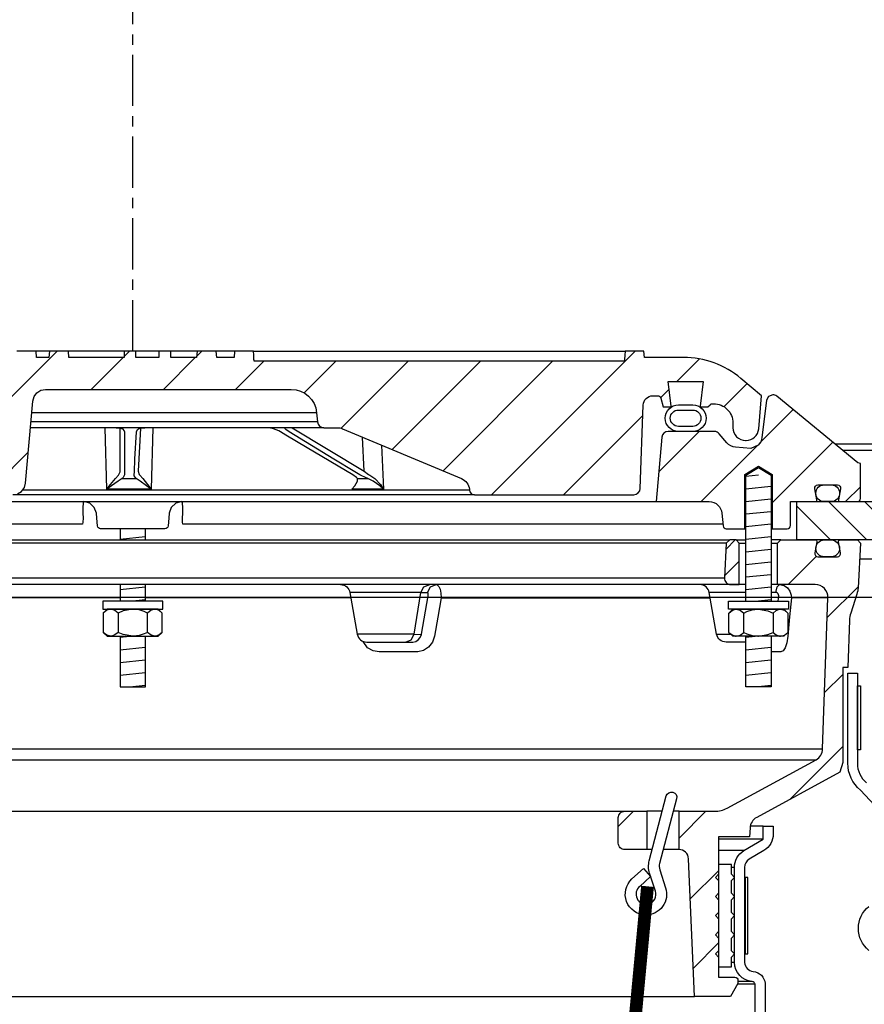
# Model space of a CAD drawing. Extents: x -285 to 5863, y 308 to 3178.
# Tile 529 of 622: x 5052 to 5060, y 980 to 990. Entities that reach past the tile are written whole.
import ezdxf

# ---------------------------------------------------------------- set-up
doc = ezdxf.new("R2010")
doc.units = 0
doc.header["$MEASUREMENT"] = 0
doc.linetypes.add('CENTER1', pattern=[0.6625, 0.5, -0.075, 0.0125, -0.075])
for name, color, linetype in [('CENTERLINE', 3, 'CENTER1'), ('MULTI-PORT-MANHOLE', 2, 'CONTINUOUS'), ('MULTI-PORT-MANHOLE-HATCH', 252, 'CONTINUOUS'), ('MULTI-PORT-SHROUD', 1, 'CONTINUOUS'), ('MULTI-PORT-SPILL-BUCKET', 1, 'CONTINUOUS'), ('MULTI-PORT-SPILL-BUCKET-HATCH', 7, 'CONTINUOUS'), ('MULTI-PORT-SPILL-BUCKET-MANHOLE', 2, 'CONTINUOUS'), ('MULTI-PORT-SPILL-BUCKET-MANHOLE-HATCH', 7, 'CONTINUOUS'), ('MULTI-PORT-SPILL-BUCKET-SHROUD', 1, 'CONTINUOUS')]:
    doc.layers.add(name, color=color, linetype=linetype)
doc.layers.add('FREEZE-LINES', color=8, linetype='CONTINUOUS', plot=False)
pattern_1 = [(45, (-2921.03963, -192.00985), (-0.35355339, 0.35355339), [])]

msp = doc.modelspace()

# ---------------------------------------------------------------- hatches: boundary and pattern name
at = {"layer": 'MULTI-PORT-MANHOLE-HATCH', "linetype": 'Continuous'}
h = msp.add_hatch(dxfattribs=at)
h.set_pattern_fill('LINE', color=256, scale=2, angle=45, style=0)
h.set_pattern_definition([(135, (13026.4902, -192.00985), (0.176776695, 0.176776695), [])])
h.paths.add_polyline_path([(5059.22529, 984.57721), (5059.22529, 984.95221), (5059.97529, 984.95221), (5059.97529, 985.45221), (5062.58467, 985.45221), (5062.58467, 984.95221), (5060.35029, 984.95221), (5060.35029, 984.57721)])
at = {"layer": 'MULTI-PORT-SPILL-BUCKET-HATCH', "linetype": 'Continuous'}
h = msp.add_hatch(dxfattribs=at)
h.set_pattern_fill('LINE', color=256, scale=4, angle=45, style=0)
h.set_pattern_definition([(45, (-2785.2371, -220.5046), (-0.35355339, 0.35355339), [])])
edge = h.paths.add_edge_path(flags=16)
edge.add_line((5058.66279, 984.13971), (5058.66279, 984.54596))
edge.add_line((5058.66279, 984.54596), (5058.63154, 984.57721))
edge.add_line((5058.63154, 984.57721), (5058.56904, 984.57721))
edge.add_line((5058.56904, 984.57721), (5058.53606, 984.54424))
edge.add_line((5058.53606, 984.54424), (5058.51831, 984.20549))
edge.add_arc((5058.58073, 984.20222), 0.0625, 176.99787, 269.997947)
edge.add_line((5058.58072, 984.13971), (5058.66279, 984.13971))
edge = h.paths.add_edge_path()
edge.add_line((5057.54085, 981.92096), (5057.75933, 981.92096))
edge.add_line((5057.75933, 981.92096), (5057.75933, 981.54596))
edge.add_line((5057.75933, 981.54596), (5057.54085, 981.54596))
edge.add_arc((5057.54085, 981.60846), 0.0625, 180, 270, ccw=False)
edge.add_line((5057.47835, 981.60846), (5057.47835, 981.85846))
edge.add_arc((5057.54085, 981.85846), 0.0625, 90, 180, ccw=False)
edge = h.paths.add_edge_path()
edge.add_arc((5059.40593, 984.01471), 0.125, 358, 450)
edge.add_line((5059.40593, 984.13971), (5059.03779, 984.13971))
edge.add_line((5059.03779, 984.13971), (5059.03779, 984.54596))
edge.add_line((5059.03779, 984.54596), (5059.06904, 984.57721))
edge.add_line((5059.06904, 984.57721), (5059.40859, 984.57721))
edge.add_arc((5059.4086, 984.56222), 0.015, -11.010479, 90.011204, ccw=False)
edge.add_line((5059.42332, 984.55935), (5059.40215, 984.45043))
edge.add_arc((5059.43282, 984.44447), 0.03125, 169.001697, 270.001442)
edge.add_line((5059.43282, 984.41322), (5059.62476, 984.41322))
edge.add_arc((5059.62476, 984.44447), 0.03125, 269.999681, 370.999427)
edge.add_line((5059.65544, 984.45043), (5059.63426, 984.55936))
edge.add_arc((5059.64937, 984.5619), 0.01532, 88.573656, 189.573401, ccw=False)
edge.add_line((5059.64975, 984.57721), (5059.82056, 984.57721))
edge.add_line((5059.82056, 984.57721), (5059.84866, 984.54601))
edge.add_line((5059.84866, 984.54601), (5059.8258, 984.10986))
edge.add_arc((5059.57613, 984.12295), 0.25001, 342.100386, 357.000406, ccw=False)
edge.add_line((5059.81404, 984.0461), (5059.75407, 983.86044))
edge.add_arc((5059.99197, 983.7836), 0.25, 162.100003, 178.000095)
edge.add_line((5059.74212, 983.79232), (5059.72588, 983.32721))
edge.add_line((5059.72588, 983.32721), (5059.67533, 983.32721))
edge.add_line((5059.67533, 983.32721), (5059.67533, 982.39677))
edge.add_line((5059.67533, 982.39677), (5059.64788, 982.30378))
edge.add_line((5059.64788, 982.30378), (5058.83358, 981.86064))
edge.add_arc((5058.89333, 981.75085), 0.125, 118.554702, 177.000044)
edge.add_line((5058.76851, 981.75739), (5058.76398, 981.67096))
edge.add_line((5058.76398, 981.67096), (5058.46029, 981.67096))
edge.add_line((5058.46029, 981.67096), (5058.46029, 980.29596))
edge.add_line((5058.46029, 980.29596), (5058.61904, 980.29596))
edge.add_arc((5058.61904, 980.26471), 0.03125, 0, 90, ccw=False)
edge.add_line((5058.65029, 980.26471), (5058.65029, 980.23346))
edge.add_line((5058.65029, 980.23346), (5058.57812, 980.10846))
edge.add_line((5058.57812, 980.10846), (5058.22529, 980.10846))
edge.add_line((5058.22529, 980.10846), (5058.16644, 981.4563))
edge.add_arc((5058.07278, 981.45221), 0.09375, 2.499991, 90)
edge.add_line((5058.07278, 981.54596), (5058.07278, 981.92096))
edge.add_line((5058.07278, 981.92096), (5058.42318, 981.92096))
edge.add_arc((5058.42318, 982.17096), 0.25, 270.000244, 298.555091)
edge.add_line((5058.54268, 981.95137), (5059.41402, 982.42555))
edge.add_arc((5059.35427, 982.53535), 0.125, 298.554793, 357.999929)
edge.add_line((5059.47919, 982.53098), (5059.53085, 984.01035))
h = msp.add_hatch(dxfattribs=at)
h.set_pattern_fill('LINE', color=256, scale=4, angle=45, style=0)
h.set_pattern_definition([(45, (-2921.03963, -192.00985), (-0.35355339, 0.35355339), [])])
edge = h.paths.add_edge_path()
edge.add_line((5058.66279, 984.13971), (5058.66279, 984.54596))
edge.add_line((5058.66279, 984.54596), (5058.63154, 984.57721))
edge.add_line((5058.63154, 984.57721), (5058.56904, 984.57721))
edge.add_line((5058.56904, 984.57721), (5058.53606, 984.54424))
edge.add_line((5058.53606, 984.54424), (5058.51831, 984.20549))
edge.add_arc((5058.58073, 984.20222), 0.0625, 176.99787, 269.997947)
edge.add_line((5058.58072, 984.13971), (5058.66279, 984.13971))
at = {"layer": 'MULTI-PORT-SPILL-BUCKET-MANHOLE-HATCH', "linetype": 'Continuous'}
h = msp.add_hatch(dxfattribs=at)
h.set_pattern_fill('LINE', color=256, scale=4, angle=45, style=0)
h.set_pattern_definition(pattern_1)
h.paths.add_polyline_path([(5057.72213, 985.89861, -0.4040269), (5057.81582, 985.98909), (5057.86576, 985.98909, -0.339462), (5057.89594, 985.96593), (5057.91904, 985.87971), (5057.98779, 985.87971), (5057.9967, 985.88862), (5057.96709, 986.12971), (5058.30849, 986.12971), (5058.27888, 985.88862), (5058.28779, 985.87971), (5058.35654, 985.87971), (5058.37864, 985.90181, -0.1989124), (5058.40073, 985.91096), (5058.41279, 985.91096, -0.4142136), (5058.60029, 985.72346), (5058.60029, 985.67659, 0.4182417), (5058.72701, 985.5516, 0.3928366), (5058.85325, 985.66569), (5058.88154, 985.98909), (5058.6786, 986.15938, 0.1763305), (5058.11616, 986.36409), (5057.73358, 986.36409), (5057.7292, 986.42659), (5057.5443, 986.42659), (5057.54145, 986.38589), (5057.53861, 986.34519), (5057.53796, 986.33589), (5057.5373, 986.32659), (5053.91291, 986.32659), (5053.91161, 986.34519), (5053.90876, 986.38589), (5053.90592, 986.42659), (5053.72074, 986.42659), (5053.71637, 986.36409), (5053.54658, 986.36409), (5053.54221, 986.42659), (5053.3547, 986.42659), (5053.35033, 986.36409), (5053.09637, 986.36409), (5053.09637, 986.42659), (5052.98041, 986.42659), (5052.98041, 986.36409), (5052.75621, 986.36409), (5052.75621, 986.42659), (5052.64025, 986.42659), (5052.64025, 986.36409), (5052.10025, 986.36409), (5052.09588, 986.42659), (5051.90837, 986.42659), (5051.904, 986.36409), (5051.78226, 986.36409), (5051.77789, 986.42659), (5051.58717, 986.42659), (5051.56572, 986.42409), (5051.5455, 986.4182), (5051.52656, 986.40897), (5051.50943, 986.39671), (5051.49462, 986.38174), (5051.48251, 986.36451), (5051.4765, 986.3528), (5051.47175, 986.34054), (5051.46807, 986.32667), (5051.466, 986.31248), (5051.43047, 985.90635), (5051.39493, 985.50022), (5051.38986, 985.44233), (5051.38408, 985.37627), (5051.38026, 985.36029), (5051.37266, 985.34065), (5051.36189, 985.32255), (5051.34822, 985.30653), (5051.33206, 985.29301), (5051.31386, 985.28242), (5051.2865, 985.27215), (5051.26026, 985.27034), (5049.12827, 985.27034), (5049.08296, 985.27884), (5049.04382, 985.30318), (5049.01615, 985.34006), (5049.00374, 985.38444), (5048.95726, 985.91569), (5048.96342, 985.96677), (5048.98962, 986.01104), (5049.03144, 986.041), (5049.08179, 986.05159), (5049.44384, 986.05159), (5049.49168, 986.06111), (5049.53223, 986.0882), (5049.55933, 986.12876), (5049.56885, 986.17659), (5049.56885, 986.30159), (5049.55933, 986.34943), (5049.53223, 986.38998), (5049.49168, 986.41708), (5049.44384, 986.42659), (5049.25633, 986.42659), (5049.25196, 986.36409), (5048.91555, 986.36409), (5048.86913, 986.36763), (5048.82271, 986.37129), (5048.77539, 986.36775), (5048.72736, 986.36409), (5048.66507, 986.36409), (5048.64227, 986.37014), (5048.62843, 986.38195), (5048.60206, 986.40256), (5048.57199, 986.41708), (5048.53941, 986.42464), (5048.50582, 986.42658), (5048.44055, 986.41595), (5048.38521, 986.38226), (5048.37597, 986.37429), (5048.35538, 986.36462), (5048.34072, 986.36409), (5048.31151, 986.36409), (5048.28913, 986.36585), (5048.26713, 986.37032), (5048.24535, 986.37627), (5048.2235, 986.38195), (5048.222, 986.38227), (5048.22049, 986.38258), (5048.20811, 986.3844), (5048.19562, 986.385), (5048.18159, 986.38424), (5048.16773, 986.38195), (5048.14588, 986.37626), (5048.12408, 986.37031), (5048.10204, 986.36584), (5048.07972, 986.36409), (5048.03024, 986.36409), (5048.00781, 986.37072), (5047.99303, 986.38136), (5047.99236, 986.38195), (5047.98574, 986.38746), (5047.97882, 986.39258), (5047.95695, 986.40526), (5047.93332, 986.41428), (5047.90784, 986.41965), (5047.88184, 986.42138), (5047.85434, 986.41944), (5047.82747, 986.41341), (5047.80185, 986.40283), (5047.77849, 986.3879), (5047.77486, 986.38498), (5047.76408, 986.37576), (5047.74156, 986.36505), (5047.72488, 986.36409), (5047.33442, 986.36409, 0.176327), (5046.77198, 986.15938), (5046.56904, 985.98909), (5046.59733, 985.66569, 0.3928366), (5046.72357, 985.5516, 0.4182417), (5046.85029, 985.67659), (5046.85029, 985.72346, -0.4142136), (5047.03779, 985.91096), (5047.04985, 985.91096, -0.1989124), (5047.07194, 985.90181), (5047.09404, 985.87971), (5047.16279, 985.87971), (5047.1717, 985.88862), (5047.14209, 986.12971), (5047.48349, 986.12971), (5047.45388, 985.88862), (5047.46279, 985.87971), (5047.53154, 985.87971), (5047.55464, 985.96593, -0.3394582), (5047.58483, 985.98909), (5047.63476, 985.98909, -0.4040263), (5047.72845, 985.89861), (5047.75701, 985.08066, 0.4040263), (5047.81948, 985.02034), (5047.97811, 985.02034), (5048.02983, 985.02419), (5048.08155, 985.02788), (5048.43695, 985.02593), (5048.80385, 985.02426), (5048.83466, 985.02332), (5048.86538, 985.02087), (5048.87566, 985.02034), (5051.5517, 985.02034), (5051.59701, 985.02884), (5051.63616, 985.05318), (5051.66382, 985.09006), (5051.67624, 985.13444), (5051.7465, 985.93748), (5051.75891, 985.98188), (5051.78657, 986.01875), (5051.82572, 986.04309), (5051.87103, 986.05159), (5054.2759, 986.05159, -0.3888787), (5054.52495, 985.82338), (5054.5328, 985.73364, 0.3888787), (5054.59506, 985.67659), (5054.73137, 985.67659, -0.0996827), (5054.77975, 985.66685), (5055.94408, 985.17812, -0.2784038), (5056.02023, 985.07375), (5056.02091, 985.06598, 0.3888787), (5056.07072, 985.02034), (5057.63111, 985.02034, 0.4040262), (5057.69357, 985.08066)])
h = msp.add_hatch(dxfattribs=at)
h.set_pattern_fill('LINE', color=256, scale=4, angle=45, style=0)
h.set_pattern_definition(pattern_1)
edge = h.paths.add_edge_path()
edge.add_line((5057.90545, 985.58266), (5057.85029, 984.95221))
edge.add_line((5057.85029, 984.95221), (5058.36876, 984.95221))
edge.add_arc((5058.36876, 984.82721), 0.125, 5.000099, 90.000043, ccw=False)
edge.add_line((5058.49328, 984.83811), (5058.50405, 984.71511))
edge.add_arc((5058.53518, 984.71784), 0.03125, 185, 270)
edge.add_line((5058.53518, 984.68659), (5058.71659, 984.68659))
edge.add_line((5058.71659, 984.68659), (5058.71659, 985.21784))
edge.add_line((5058.71659, 985.21784), (5058.85029, 985.29818))
edge.add_line((5058.85029, 985.29818), (5058.98399, 985.21784))
edge.add_line((5058.98399, 985.21784), (5058.98399, 984.68659))
edge.add_line((5058.98399, 984.68659), (5059.13154, 984.68659))
edge.add_arc((5059.13154, 984.71784), 0.03125, 270, 360)
edge.add_line((5059.16279, 984.71784), (5059.16279, 984.95221))
edge.add_line((5059.16279, 984.95221), (5059.40784, 984.95221))
edge.add_arc((5059.40784, 984.96784), 0.01562, 270, 370.999746)
edge.add_line((5059.42317, 984.97082), (5059.40215, 985.079))
edge.add_arc((5059.43282, 985.08497), 0.03125, 90.000847, 191.000593, ccw=False)
edge.add_line((5059.43282, 985.11621), (5059.62476, 985.11621))
edge.add_arc((5059.62476, 985.08497), 0.03125, -10.998303, 90.001443, ccw=False)
edge.add_line((5059.65544, 985.079), (5059.63426, 984.97008))
edge.add_arc((5059.64899, 984.96722), 0.01501, 169.008936, 269.975776)
edge.add_line((5059.64899, 984.95221), (5059.81904, 984.95221))
edge.add_arc((5059.81904, 984.98346), 0.03125, 270, 360)
edge.add_line((5059.85029, 984.98346), (5059.85029, 985.32721))
edge.add_line((5059.85029, 985.32721), (5059.82198, 985.33252))
edge.add_line((5059.82198, 985.33252), (5059.031, 985.98463))
edge.add_arc((5058.99133, 985.93633), 0.0625, 50.600528, 90)
edge.add_line((5058.99133, 985.99883), (5058.95056, 985.9835))
edge.add_line((5058.95056, 985.9835), (5058.92979, 985.94503))
edge.add_line((5058.92979, 985.94503), (5058.8845, 985.57807))
edge.add_line((5058.8845, 985.57807), (5058.87259, 985.53793))
edge.add_line((5058.87259, 985.53793), (5058.8475, 985.50406))
edge.add_line((5058.8475, 985.50406), (5058.77529, 985.47127))
edge.add_line((5058.77529, 985.47127), (5058.62618, 985.48432))
edge.add_arc((5058.63707, 985.60885), 0.125, 220.000141, 265.000351, ccw=False)
edge.add_line((5058.54131, 985.52849), (5058.46672, 985.61739))
edge.add_arc((5058.41885, 985.57722), 0.0625, 40.001024, 90.001569)
edge.add_line((5058.41885, 985.63971), (5057.96771, 985.63971))
edge.add_arc((5057.96771, 985.57721), 0.0625, 90, 175)

# ---------------------------------------------------------------- linework, layer by layer
at = {"layer": 'CENTERLINE', "flags": 128}
msp.add_lwpolyline([(5052.72529, 986.42659), (5052.72529, 1003.74617), (5060.81428, 1011.83516), (5060.81428, 1029.15474)], dxfattribs=at)
at = {"layer": 'FREEZE-LINES', "linetype": 'Continuous'}
msp.add_line((5653.857, 984.01471), (4609.857, 984.01471), dxfattribs=at)
at = {"layer": 'MULTI-PORT-MANHOLE', "color": 7, "linetype": 'Continuous'}
for p, q in [((5065.85029, 985.51471), (5059.60099, 985.51471)), ((5061.22529, 984.38971), (5059.84046, 984.38971))]:
    msp.add_line(p, q, dxfattribs=at)
at = {"layer": 'MULTI-PORT-MANHOLE', "color": 254, "linetype": 'Continuous'}
msp.add_line((5059.97529, 985.45221), (5059.6768, 985.45221), dxfattribs=at)
at = {"layer": 'MULTI-PORT-MANHOLE', "linetype": 'Continuous'}
msp.add_lwpolyline([(5059.22529, 984.57721), (5059.22529, 984.95221), (5059.97529, 984.95221), (5059.97529, 985.45221), (5062.58467, 985.45221), (5062.58467, 984.95221), (5060.35029, 984.95221), (5060.35029, 984.57721)], close=True, dxfattribs=at)
at = {"layer": 'MULTI-PORT-SHROUD', "color": 1, "linetype": 'Continuous'}
for points in [[(5060.34505, 981.59537), (5059.84808, 982.1268, -0.2216953), (5059.72529, 982.39012), (5059.72529, 983.27355), (5059.81904, 983.27355), (5059.81904, 982.39013, 0.2216953), (5059.90834, 982.19861)], [(5059.92995, 980.5581, -0.4663072), (5059.92995, 980.989)]]:
    msp.add_lwpolyline(points, format="xyb", dxfattribs=at)
at = {"layer": 'MULTI-PORT-SHROUD', "color": 7, "linetype": 'Continuous'}
msp.add_lwpolyline([(5059.81904, 982.52355), (5059.81904, 983.14855), (5059.84904, 983.14855), (5059.84904, 982.52355)], close=True, dxfattribs=at)
at = {"layer": 'MULTI-PORT-SPILL-BUCKET', "color": 7, "linetype": 'Continuous'}
for p, q in [((5046.88154, 984.57721), (5058.56904, 984.57721)), ((5058.53606, 984.54424), (5046.91452, 984.54424)), ((5058.63154, 984.57721), (5058.72709, 984.57721)), ((5058.66279, 984.54596), (5058.72709, 984.54596)), ((5059.06904, 984.57721), (5058.97349, 984.57721)), ((5058.97349, 984.54596), (5059.03779, 984.54596)), ((5046.93227, 984.20549), (5058.51831, 984.20549)), ((5058.72709, 984.13971), (5046.72349, 984.13971)), ((5055.54657, 984.06224), (5054.85139, 984.06224)), ((5055.54657, 984.06224), (5055.60979, 984.06224)), ((5058.72709, 984.06224), (5058.36917, 984.06224)), ((5059.05676, 984.13971), (5058.97349, 984.13971)), ((5059.02143, 984.06224), (5058.97349, 984.06224)), ((5052.60209, 984.01035), (5050.59004, 984.01035)), ((5054.86054, 984.01035), (5052.84849, 984.01035)), ((5055.7435, 984.01035), (5058.37832, 984.01035)), ((5059.53085, 984.01035), (5059.17261, 984.01035)), ((5055.48017, 983.65469), (5054.92326, 983.65468)), ((5055.48017, 983.65469), (5055.55162, 983.65249)), ((5058.44103, 983.65468), (5058.57932, 983.65469)), ((5045.97139, 982.53098), (5059.47919, 982.53098)), ((5046.03656, 982.42555), (5059.41402, 982.42555)), ((5047.90973, 981.92096), (5057.54085, 981.92096)), ((5057.90907, 981.92096), (5057.75933, 981.92096)), ((5058.07278, 981.92096), (5058.01741, 981.92096)), ((5057.81039, 981.54596), (5057.75933, 981.54596)), ((5058.07278, 981.54596), (5057.91873, 981.54596)), ((5047.22529, 980.10846), (5058.22529, 980.10846))]:
    msp.add_line(p, q, dxfattribs=at)
at = {"layer": 'MULTI-PORT-SPILL-BUCKET', "color": 2, "linetype": 'Continuous'}
for p, q in [((5052.58095, 983.86054), (5052.58095, 983.67239)), ((5052.86963, 983.67239), (5052.86963, 983.86054)), ((5058.70595, 983.67239), (5058.70595, 983.86054)), ((5058.99463, 983.86054), (5058.99463, 983.67239))]:
    msp.add_line(p, q, dxfattribs=at)
for points in [[(5058.72709, 983.97722), (5058.72709, 985.2119), (5058.85029, 985.28593), (5058.97349, 985.2119), (5058.97349, 983.97722)], [(5052.60209, 984.68659), (5052.60209, 984.57721)], [(5052.84849, 984.57721), (5052.84849, 984.68659)], [(5052.60209, 984.13971), (5052.60209, 983.97722)], [(5052.84849, 983.97722), (5052.84849, 984.13971)], [(5053.01397, 983.86054), (5052.98388, 983.88543), (5052.95086, 983.89921), (5052.9418, 983.89921), (5052.9418, 983.89921), (5052.90428, 983.8882), (5052.86963, 983.86054), (5052.83723, 983.8753), (5052.78679, 983.89176), (5052.73262, 983.89911), (5052.72529, 983.89921), (5052.63228, 983.88248), (5052.58095, 983.86054), (5052.55087, 983.88543), (5052.51785, 983.89921), (5052.50878, 983.89921), (5052.47127, 983.8882), (5052.43661, 983.86054)], [(5058.56162, 983.86054), (5058.5917, 983.88543), (5058.62472, 983.89921), (5058.63378, 983.89921), (5058.63378, 983.89921), (5058.6713, 983.8882), (5058.70595, 983.86054), (5058.73836, 983.8753), (5058.78879, 983.89176), (5058.84296, 983.89911), (5058.85029, 983.89921), (5058.9433, 983.88248), (5058.99463, 983.86054), (5059.02471, 983.88543), (5059.05773, 983.89921), (5059.0668, 983.89921), (5059.10431, 983.8882), (5059.13897, 983.86054)], [(5053.01397, 983.67239), (5052.98388, 983.64751), (5052.95086, 983.63372), (5052.9418, 983.63372), (5052.9418, 983.63372), (5052.90428, 983.64473), (5052.86963, 983.67239), (5052.83723, 983.65763), (5052.78679, 983.64117), (5052.73262, 983.63382), (5052.72529, 983.63372), (5052.63228, 983.65046), (5052.58095, 983.67239), (5052.55087, 983.64751), (5052.51785, 983.63372), (5052.50878, 983.63372), (5052.47127, 983.64473), (5052.43661, 983.67239)], [(5052.60209, 983.63372), (5052.60209, 983.13984), (5052.84849, 983.13984), (5052.84849, 983.63372)], [(5058.56162, 983.67239), (5058.5917, 983.64751), (5058.62472, 983.63372), (5058.63378, 983.63372), (5058.63378, 983.63372), (5058.6713, 983.64473), (5058.70595, 983.67239), (5058.73836, 983.65763), (5058.78879, 983.64117), (5058.84296, 983.63382), (5058.85029, 983.63372), (5058.9433, 983.65046), (5058.99463, 983.67239), (5059.02471, 983.64751), (5059.05773, 983.63372), (5059.0668, 983.63372), (5059.10431, 983.64473), (5059.13897, 983.67239)], [(5058.97349, 983.63372), (5058.97349, 983.13984), (5058.72709, 983.13984), (5058.72709, 983.63372)]]:
    msp.add_lwpolyline(points, dxfattribs=at)
at = {"layer": 'MULTI-PORT-SPILL-BUCKET', "linetype": 'Continuous'}
for points in [[(5059.53085, 984.01035, 0.4244748), (5059.40593, 984.13971), (5059.03779, 984.13971), (5059.03779, 984.54596), (5059.06904, 984.57721), (5059.40859, 984.57721, -0.4717463), (5059.42332, 984.55935), (5059.40215, 984.45043, 0.4716293), (5059.43282, 984.41322), (5059.62476, 984.41322, 0.4716293), (5059.65544, 984.45043), (5059.63426, 984.55936, -0.4716293), (5059.64975, 984.57721), (5059.82056, 984.57721), (5059.84866, 984.54601), (5059.8258, 984.10986, -0.0651054), (5059.81404, 984.0461), (5059.75407, 983.86044, 0.0694888), (5059.74212, 983.79232), (5059.72588, 983.32721), (5059.67533, 983.32721), (5059.67533, 982.39677), (5059.64788, 982.30378), (5058.83358, 981.86064, 0.2606918), (5058.76851, 981.75739), (5058.76398, 981.67096), (5058.46029, 981.67096), (5058.46029, 980.29596), (5058.61904, 980.29596, -0.4142136), (5058.65029, 980.26471), (5058.65029, 980.23346), (5058.57812, 980.10846), (5058.22529, 980.10846), (5058.16644, 981.4563, 0.4014907), (5058.07278, 981.54596), (5058.07278, 981.54596), (5058.07278, 981.92096), (5058.42318, 981.92096, 0.1252428), (5058.54268, 981.95137), (5059.41402, 982.42555, 0.265356), (5059.47919, 982.53098), (5059.53085, 984.01035)], [(5058.66279, 984.13971), (5058.66279, 984.54596), (5058.63154, 984.57721), (5058.56904, 984.57721), (5058.53606, 984.54424), (5058.51831, 984.20549, 0.4296343), (5058.58072, 984.13971), (5058.66279, 984.13971)]]:
    msp.add_lwpolyline(points, format="xyb", dxfattribs=at)
at = {"layer": 'MULTI-PORT-SPILL-BUCKET', "color": 7, "linetype": 'Continuous'}
for points in [[(5059.64479, 984.49322, -0.4142136), (5059.56479, 984.41322), (5059.49279, 984.41322, -0.4142136), (5059.41279, 984.49322), (5059.41279, 984.49722, -0.4142136), (5059.49279, 984.57722), (5059.56479, 984.57722, -0.4142136), (5059.64479, 984.49722)], [(5054.75907, 984.13971, -0.3639702), (5054.85139, 984.06224), (5054.92326, 983.65468, 0.3639702), (5055.01558, 983.57721), (5055.46776, 983.57721), (5055.49577, 983.58251), (5055.52074, 983.59779), (5055.53989, 983.62132), (5055.55117, 983.65029), (5055.55207, 983.65469), (5055.61665, 984.02991), (5055.61763, 984.03791), (5055.61762, 984.0477), (5055.61617, 984.05548), (5055.61347, 984.06049), (5055.60979, 984.06224), (5055.63942, 984.11778), (5055.69509, 984.13971), (5055.70609, 984.13701), (5055.72224, 984.12152), (5055.73474, 984.09397), (5055.74219, 984.05746), (5055.7435, 984.01035), (5055.71029, 983.81966), (5055.6781, 983.63514), (5055.65818, 983.57635), (5055.62192, 983.52786), (5055.57293, 983.49462), (5055.51601, 983.4805), (5055.50615, 983.48019), (5055.32258, 983.48019), (5055.13676, 983.48019), (5055.07732, 983.491), (5055.02467, 983.52229), (5054.9804, 983.58436)], [(5058.72709, 983.57721), (5058.53336, 983.57721, -0.3639702), (5058.44103, 983.65468), (5058.36917, 984.06224, 0.3639702), (5058.27684, 984.13971)]]:
    msp.add_lwpolyline(points, format="xyb", dxfattribs=at)
for points in [[(5055.39488, 983.57721), (5055.45055, 983.59915), (5055.48017, 983.65469), (5055.54657, 984.06224), (5055.57619, 984.11778), (5055.63187, 984.13971)], [(5059.04383, 983.97721), (5059.04852, 984.02991), (5059.04777, 984.04047), (5059.04375, 984.04993), (5059.0369, 984.0572), (5059.02806, 984.0614), (5059.02143, 984.06224), (5059.0337, 984.11778), (5059.05676, 984.13971), (5059.10078, 984.1306), (5059.13409, 984.10858), (5059.15851, 984.07597), (5059.17127, 984.03642), (5059.17261, 984.01035), (5059.15599, 983.82583), (5059.13865, 983.63514), (5059.12835, 983.57032), (5059.11253, 983.52229), (5059.09216, 983.491), (5059.06949, 983.48019), (5059.05895, 983.48019), (5058.97349, 983.48019)]]:
    msp.add_lwpolyline(points, dxfattribs=at)
at = {"layer": 'MULTI-PORT-SPILL-BUCKET', "color": 2, "linetype": 'Continuous'}
for points in [[(5052.43229, 983.89921), (5053.01829, 983.89921), (5053.01829, 983.97722), (5053.01829, 983.97722), (5052.43229, 983.97722)], [(5059.14329, 983.89921), (5058.55729, 983.89921), (5058.55729, 983.97722), (5058.55729, 983.97722), (5059.14329, 983.97722)], [(5052.47529, 983.89921), (5052.43661, 983.86054), (5052.43661, 983.67239), (5052.47529, 983.63372), (5052.97529, 983.63372), (5053.01397, 983.67239), (5053.01397, 983.86054), (5052.97529, 983.89921)], [(5059.10029, 983.89921), (5059.13897, 983.86054), (5059.13897, 983.67239), (5059.10029, 983.63372), (5058.60029, 983.63372), (5058.56162, 983.67239), (5058.56162, 983.86054), (5058.60029, 983.89921)], [(5058.58529, 980.49222), (5058.61654, 980.52347), (5058.58529, 980.55472), (5058.58529, 980.67972), (5058.61654, 980.71097), (5058.58529, 980.74222), (5058.58529, 980.86722), (5058.61654, 980.89847), (5058.58529, 980.92972), (5058.58529, 981.05472), (5058.61654, 981.08597), (5058.58529, 981.11722), (5058.58529, 981.24222), (5058.61654, 981.27347), (5058.58529, 981.30472), (5058.58529, 981.39847), (5058.46029, 981.39847), (5058.46029, 981.30472), (5058.42904, 981.27347), (5058.46029, 981.24222), (5058.46029, 981.11722), (5058.42904, 981.08597), (5058.46029, 981.05472), (5058.46029, 980.92972), (5058.42904, 980.89847), (5058.46029, 980.86722), (5058.46029, 980.74222), (5058.42904, 980.71097), (5058.46029, 980.67972), (5058.46029, 980.55472), (5058.42904, 980.52347), (5058.46029, 980.49222), (5058.46029, 980.39847), (5058.58529, 980.39847)]]:
    msp.add_lwpolyline(points, close=True, dxfattribs=at)
at = {"layer": 'MULTI-PORT-SPILL-BUCKET', "color": 1, "linetype": 'Continuous'}
msp.add_lwpolyline([(5057.74549, 980.90534, -0.6731304), (5057.61199, 981.25815), (5057.72392, 981.36018), (5057.79489, 981.28198), (5057.68897, 981.18543, 0.8037767), (5057.77363, 981.01389, 0.4355059), (5057.84151, 981.1387), (5057.78508, 981.31338, -0.1437673), (5057.7816, 981.43658), (5057.94846, 982.07062, -1), (5058.04978, 982.04396), (5057.88309, 981.41054, 0.144445), (5057.88492, 981.34866), (5057.94209, 981.17071, -0.5162048)], format="xyb", close=True, dxfattribs=at)
at = {"layer": 'MULTI-PORT-SPILL-BUCKET', "linetype": 'Continuous'}
msp.add_lwpolyline([(5057.54085, 981.92096), (5057.75933, 981.92096), (5057.75933, 981.54596), (5057.54085, 981.54596, -0.4142136), (5057.47835, 981.60846), (5057.47835, 981.85846, -0.4142136)], format="xyb", close=True, dxfattribs=at)
at = {"layer": 'MULTI-PORT-SPILL-BUCKET', "color": 7, "const_width": 0.125}
msp.add_lwpolyline([(5057.76461, 981.1855), (5057.4382, 977.70075)], dxfattribs=at)
at = {"layer": 'MULTI-PORT-SPILL-BUCKET-HATCH', "linetype": 'Continuous'}
for p, q in [((5058.85029, 985.2119), (5058.72769, 985.19912)), ((5058.9729, 985.1012), (5058.72769, 985.07566)), ((5058.9729, 984.97774), (5058.72769, 984.95219)), ((5058.9729, 984.85427), (5058.72769, 984.82872)), ((5058.9729, 984.7308), (5058.72768, 984.70525)), ((5052.8479, 984.60733), (5052.60268, 984.58178)), ((5058.9729, 984.60733), (5058.72768, 984.58178)), ((5058.9729, 984.48386), (5058.72768, 984.45832)), ((5058.9729, 984.3604), (5058.72768, 984.33485)), ((5058.9729, 984.23693), (5058.72768, 984.21138)), ((5052.8479, 984.11346), (5052.60269, 984.08791)), ((5058.9729, 984.11346), (5058.72769, 984.08791)), ((5052.8479, 983.98999), (5052.72529, 983.97722)), ((5058.9729, 983.98999), (5058.85029, 983.97722))]:
    msp.add_line(p, q, dxfattribs=at)
at = {"layer": 'MULTI-PORT-SPILL-BUCKET-HATCH'}
for p, q in [((5052.72529, 983.63372), (5052.60269, 983.62094)), ((5058.85029, 983.63372), (5058.72769, 983.62094)), ((5052.8479, 983.52302), (5052.60269, 983.49747)), ((5058.9729, 983.52302), (5058.72769, 983.49747)), ((5052.8479, 983.39955), (5052.60269, 983.37401)), ((5058.9729, 983.39955), (5058.72769, 983.37401)), ((5052.8479, 983.27609), (5052.60268, 983.25054)), ((5058.9729, 983.27609), (5058.72769, 983.25054)), ((5052.8479, 983.15262), (5052.72529, 983.13984)), ((5058.9729, 983.15262), (5058.85029, 983.13984))]:
    msp.add_line(p, q, dxfattribs=at)
at = {"layer": 'MULTI-PORT-SPILL-BUCKET-MANHOLE', "color": 7, "linetype": 'Continuous'}
for p, q in [((5051.90837, 986.42659), (5051.77789, 986.42659)), ((5052.64025, 986.42659), (5052.09588, 986.42659)), ((5052.98041, 986.42659), (5052.75621, 986.42659)), ((5053.3547, 986.42659), (5053.09637, 986.42659)), ((5053.72074, 986.42659), (5053.54221, 986.42659)), ((5053.90592, 986.42659), (5057.54423, 986.42556)), ((5054.52495, 985.82338), (5051.73651, 985.82338)), ((5054.5328, 985.73364), (5051.72866, 985.73364)), ((5054.59506, 985.67659), (5051.72367, 985.67659)), ((5054.9891, 985.2504), (5054.9744, 985.58514)), ((5055.16063, 985.50697), (5055.17924, 985.07375)), ((5054.92587, 985.17811), (5055.0252, 985.17811)), ((5056.02091, 985.06598), (5051.64576, 985.06598)), ((5047.60029, 984.95221), (5057.85029, 984.95221)), ((5056.07072, 985.02034), (5051.55172, 985.02034))]:
    msp.add_line(p, q, dxfattribs=at)
at = {"layer": 'MULTI-PORT-SPILL-BUCKET-MANHOLE', "linetype": 'Continuous'}
for points in [[(5051.59701, 985.02884), (5051.63616, 985.05318), (5051.66382, 985.09006), (5051.67624, 985.13444), (5051.7465, 985.93748), (5051.75891, 985.98188), (5051.78657, 986.01875), (5051.82572, 986.04309), (5051.87103, 986.05159), (5054.2759, 986.05159, -0.3888787), (5054.52495, 985.82338), (5054.5328, 985.73364, 0.3888787), (5054.59506, 985.67659), (5054.73137, 985.67659, -0.0996827), (5054.77975, 985.66685), (5055.94408, 985.17812, -0.2784038), (5056.02023, 985.07375), (5056.02091, 985.06598, 0.3888787), (5056.07072, 985.02034), (5057.63111, 985.02034, 0.4040262), (5057.69357, 985.08066), (5057.72213, 985.89861, -0.4040269), (5057.81582, 985.98909), (5057.86576, 985.98909, -0.339462), (5057.89594, 985.96593), (5057.91904, 985.87971), (5057.98779, 985.87971), (5057.9967, 985.88862), (5057.96709, 986.12971), (5058.30849, 986.12971), (5058.27888, 985.88862), (5058.28779, 985.87971), (5058.35654, 985.87971), (5058.37864, 985.90181, -0.1989124), (5058.40073, 985.91096), (5058.41279, 985.91096, -0.4142136), (5058.60029, 985.72346), (5058.60029, 985.67659, 0.4142136), (5058.72529, 985.55159), (5058.72872, 985.55159, 0.3888787), (5058.85325, 985.66569), (5058.88154, 985.98909), (5058.6786, 986.15938, 0.1763305), (5058.11616, 986.36409), (5057.73358, 986.36409), (5057.7292, 986.42659), (5057.5443, 986.42659), (5057.54145, 986.38589), (5057.53861, 986.34519), (5057.53796, 986.33589), (5057.5373, 986.32659), (5053.91291, 986.32659), (5053.91226, 986.33589), (5053.91161, 986.34519), (5053.90876, 986.38589), (5053.90592, 986.42659), (5053.72074, 986.42659), (5053.71637, 986.36409), (5053.54658, 986.36409), (5053.54221, 986.42659), (5053.3547, 986.42659), (5053.35033, 986.36409), (5053.09637, 986.36409), (5053.09637, 986.42659), (5052.98041, 986.42659), (5052.98041, 986.36409), (5052.75621, 986.36409), (5052.75621, 986.42659), (5052.64025, 986.42659), (5052.64025, 986.36409), (5052.10025, 986.36409), (5052.09588, 986.42659), (5051.90837, 986.42659), (5051.904, 986.36409), (5051.78226, 986.36409), (5051.77789, 986.42659), (5051.59054, 986.42659)], [(5057.90545, 985.58266), (5057.85029, 984.95221), (5058.36876, 984.95221, -0.3888784), (5058.49328, 984.83811), (5058.50405, 984.71511, 0.3888787), (5058.53518, 984.68659), (5058.71659, 984.68659), (5058.71659, 985.21784), (5058.85029, 985.29818), (5058.98399, 985.21784), (5058.98399, 984.68659), (5059.13154, 984.68659, 0.4142136), (5059.16279, 984.71784), (5059.16279, 984.95221), (5059.40784, 984.95221, 0.4716293), (5059.42317, 984.97082), (5059.40215, 985.079, -0.4716293), (5059.43282, 985.11621), (5059.62476, 985.11621, -0.4716293), (5059.65544, 985.079), (5059.63426, 984.97008, 0.4714538), (5059.64899, 984.95221), (5059.81904, 984.95221, 0.4142136), (5059.85029, 984.98346), (5059.85029, 985.32721), (5059.82198, 985.33252), (5059.031, 985.98463, 0.1736265), (5058.99133, 985.99883), (5058.95056, 985.9835), (5058.92979, 985.94503), (5058.8845, 985.57807), (5058.87259, 985.53793), (5058.8475, 985.50406), (5058.77529, 985.47127), (5058.62618, 985.48432, -0.1989133), (5058.54131, 985.52849), (5058.46672, 985.61739, 0.2216972), (5058.41885, 985.63971), (5057.96771, 985.63971, 0.3888787), (5057.90545, 985.58266)]]:
    msp.add_lwpolyline(points, format="xyb", dxfattribs=at)
at = {"layer": 'MULTI-PORT-SPILL-BUCKET-MANHOLE', "color": 7, "linetype": 'Continuous'}
for points in [[(5058.20779, 985.89972, -1), (5058.20779, 985.63972), (5058.06779, 985.63972, -1), (5058.06779, 985.89972)], [(5058.20779, 985.68972), (5058.06779, 985.68972, -1), (5058.06779, 985.84972), (5058.20779, 985.84972, -1)]]:
    msp.add_lwpolyline(points, format="xyb", close=True, dxfattribs=at)
for points in [[(5052.92286, 985.67658), (5052.90571, 985.07375), (5052.4723, 985.07375), (5052.45634, 985.67659)], [(5052.56416, 985.67651), (5052.60485, 985.67317), (5052.62321, 985.66685), (5052.64122, 985.64461), (5052.6428, 985.63531), (5052.64278, 985.60436), (5052.6427, 985.48057), (5052.64256, 985.21457), (5052.63112, 985.18802), (5052.62031, 985.17811), (5052.58066, 985.1526), (5052.51854, 985.1085), (5052.47271, 985.07407), (5052.4723, 985.07375), (5052.47261, 985.07416), (5052.50727, 985.11898), (5052.55502, 985.17773), (5052.5855, 985.2123), (5052.60162, 985.243), (5052.60217, 985.2504), (5052.60222, 985.67339)], [(5052.82378, 985.17773), (5052.8709, 985.11898), (5052.90571, 985.07375), (5052.8596, 985.1085), (5052.79806, 985.1526), (5052.75925, 985.17811), (5052.74023, 985.2036), (5052.7389, 985.21457), (5052.74051, 985.24552), (5052.74697, 985.36933), (5052.76079, 985.63531), (5052.77215, 985.65841), (5052.78206, 985.66685), (5052.81259, 985.67495), (5052.84215, 985.67651)], [(5052.80107, 985.67189), (5052.77895, 985.2504), (5052.78858, 985.21925), (5052.79415, 985.2123), (5052.82378, 985.17773)], [(5054.28677, 985.67659), (5054.9891, 985.2504), (5055.03442, 985.21925), (5055.04695, 985.2123), (5055.09551, 985.17773), (5055.14945, 985.11898), (5055.17901, 985.07416), (5054.86939, 985.07375), (5054.8986, 985.1085), (5054.9241, 985.1526), (5054.92587, 985.17811), (5054.91707, 985.18802), (5054.88065, 985.21457), (5054.43244, 985.48057), (5054.22384, 985.60436), (5054.17169, 985.63531), (5054.15484, 985.64461), (5054.10404, 985.66685), (5054.06185, 985.67659)], [(5055.17901, 985.07416), (5055.17924, 985.07375), (5055.17895, 985.07407), (5055.14242, 985.1085), (5055.07952, 985.1526), (5055.0252, 985.17811), (5054.96894, 985.2036), (5054.94952, 985.21457), (5054.89851, 985.24552), (5054.69447, 985.36933), (5054.25604, 985.63531), (5054.22498, 985.65841), (5054.2176, 985.66685), (5054.21867, 985.67659)], [(5052.62031, 985.17811), (5052.75925, 985.17811)]]:
    msp.add_lwpolyline(points, dxfattribs=at)
for points in [[(5059.64479, 985.03222, -0.4142136), (5059.56479, 984.95222), (5059.49279, 984.95222, -0.4142136), (5059.41279, 985.03222), (5059.41279, 985.03622, -0.4142136), (5059.49279, 985.11622), (5059.56479, 985.11622, -0.4142136), (5059.64479, 985.03622)], [(5058.50244, 984.73346), (5053.21665, 984.73346), (5053.21336, 984.74989), (5053.2118, 984.79052), (5053.21582, 984.83811), (5053.21424, 984.8959), (5053.21069, 984.93724), (5053.20603, 984.95221), (5053.1468, 984.93724), (5053.10177, 984.8959), (5053.08171, 984.83811), (5053.07772, 984.79052), (5053.07154, 984.71511, -0.3888787), (5053.0404, 984.68659), (5052.41018, 984.68659, -0.3888787), (5052.37905, 984.71511), (5052.37286, 984.79052), (5052.36887, 984.83811), (5052.34882, 984.8959), (5052.30378, 984.93724), (5052.24455, 984.95221), (5052.23989, 984.93724), (5052.23634, 984.8959), (5052.23476, 984.83811), (5052.23878, 984.79052), (5052.23722, 984.74989), (5052.23393, 984.73346), (5046.94814, 984.73346)]]:
    msp.add_lwpolyline(points, format="xyb", dxfattribs=at)
at = {"layer": 'MULTI-PORT-SPILL-BUCKET-SHROUD', "color": 7, "linetype": 'Continuous'}
for p, q in [((5058.89529, 981.77347), (5058.7704, 981.77347)), ((5058.89529, 981.64815), (5058.46029, 981.64815)), ((5058.70673, 981.53566), (5058.46029, 981.53566)), ((5058.61529, 981.3711), (5058.58529, 981.3711)), ((5058.71527, 980.52347), (5058.71903, 980.52347)), ((5058.71903, 980.52347), (5058.72029, 980.52347)), ((5058.61529, 980.43936), (5058.58529, 980.43936)), ((5058.81717, 980.22754), (5058.64687, 980.22754)), ((5058.78888, 980.25238), (5058.65029, 980.25238))]:
    msp.add_line(p, q, dxfattribs=at)
at = {"layer": 'MULTI-PORT-SPILL-BUCKET-SHROUD', "linetype": 'Continuous'}
msp.add_lwpolyline([(5058.81717, 979.95254), (5058.81717, 980.22754, 0.3349508), (5058.78888, 980.25238, -0.3722619), (5058.61529, 980.43936), (5058.61529, 981.3711, -0.2641245), (5058.70673, 981.53566), (5058.89529, 981.64815), (5058.89529, 981.77347), (5058.99529, 981.77347), (5058.99529, 981.69784, -0.2641245), (5058.90385, 981.53682), (5058.75843, 981.45007, 0.2641245), (5058.71529, 981.37165), (5058.71529, 980.44146, 0.3652011), (5058.79894, 980.35188, -0.3585463), (5058.91717, 980.23422), (5058.91717, 979.95254, -0.4142136)], format="xyb", dxfattribs=at)
at = {"layer": 'MULTI-PORT-SPILL-BUCKET-SHROUD', "color": 7, "linetype": 'Continuous'}
msp.add_lwpolyline([(5058.72029, 981.27347), (5058.72029, 980.52347), (5058.74529, 980.52347), (5058.74529, 981.27347), (5058.72029, 981.27347), (5058.71903, 981.27347), (5058.71527, 981.27347)], dxfattribs=at)

doc.saveas('drawing.dxf')
